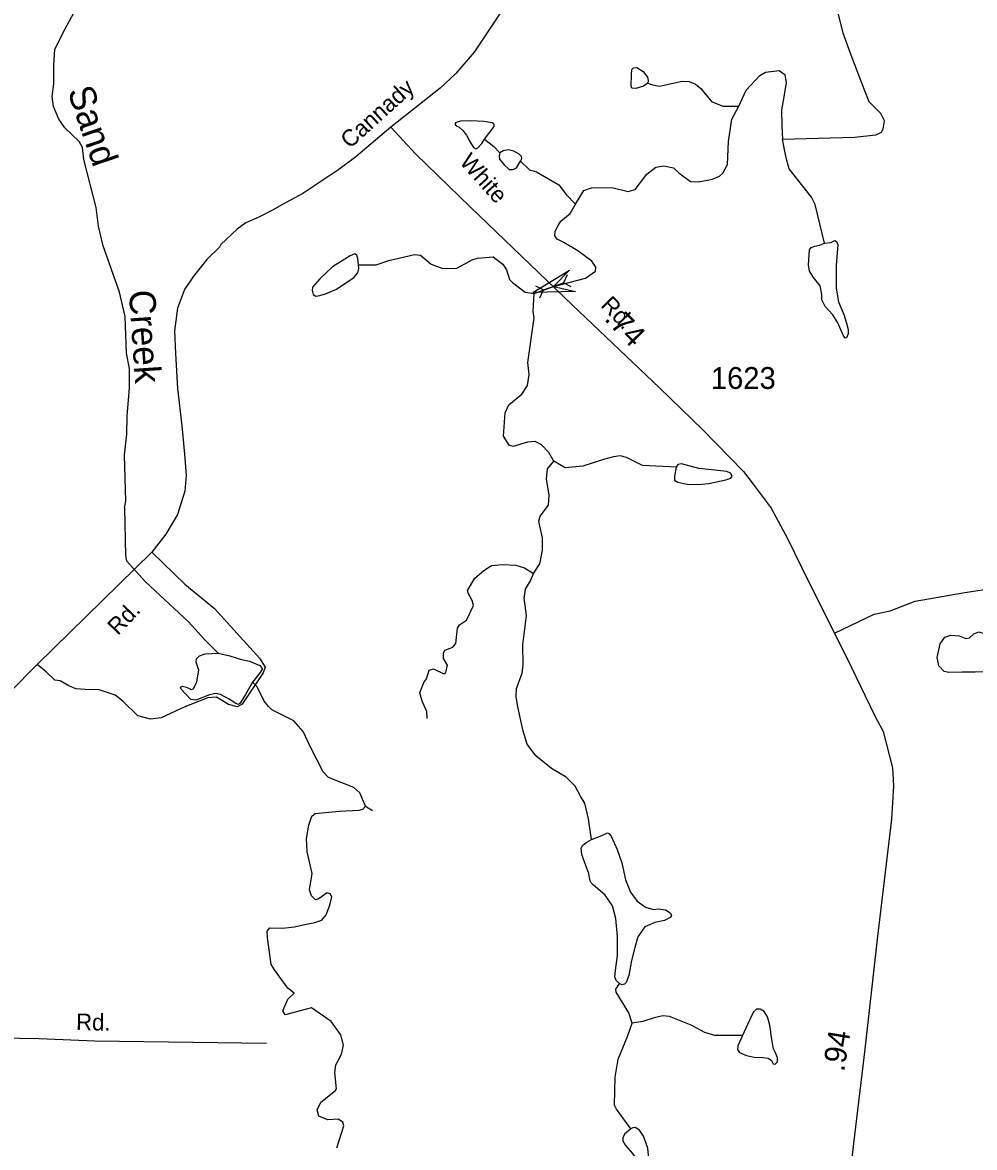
# Model space of a CAD drawing. Extents: x 2056842 to 2160602, y 826753 to 1016856.
# Drawn here: x 2127224 to 2132676, y 880850 to 887294 of the extents above; entities that cross this region are included whole.
import ezdxf

# ---------------------------------------------------------------- set-up
doc = ezdxf.new("R2010")
doc.units = 0
for name, color, linetype in [('Exist Hydrographic Creek Single Shore', 7, 'Continuous'), ('Exist Hydrographic Creek Single Shore Label', 7, 'Continuous'), ('Exist Hydrographic Misc Water Feature', 7, 'Continuous'), ('Exist Road Non-System Type 51', 7, 'Continuous'), ('Exist Road Non-System Type 51 Label', 7, 'Continuous'), ('Exist Road Secondary Mileage Hundredths English Label', 7, 'Continuous'), ('Exist Road Secondary Structure Pipe CELL', 7, 'Continuous'), ('Exist Road Secondary Structure Standard Bridge Attributed CELL', 7, 'Continuous'), ('Exist Road Secondary Type 20 Attributed', 7, 'Continuous'), ('Exist Road Secondary Type 51 Attributed', 7, 'Continuous'), ('Exist Road Secondary Type 51 Label', 7, 'Continuous'), ('Exist Road Secondary Type 51 Number Label', 7, 'Continuous')]:
    doc.layers.add(name, color=color, linetype=linetype)

msp = doc.modelspace()

# ---------------------------------------------------------------- linework, layer by layer
at = {"layer": 'Exist Hydrographic Creek Single Shore'}
for points in [[(2127455.2, 887233.4), (2127554.9, 887416.3), (2127576.6, 887516.3), (2127561.8, 887692.1), (2127547.3, 887752.2), (2127502.9, 887842), (2127454.7, 887921.7), (2127450.6, 887977.6), (2127468.1, 888045.8), (2127463.9, 888081.7), (2127413.6, 888139.5), (2127361.6, 888177.3), (2127309.4, 888241), (2127291.3, 888285), (2127274.5, 888470.8), (2127272.2, 888588.4)], [(2127807.6, 884511.7), (2127815.3, 884551.9), (2127808.3, 884815.9), (2127821.7, 884936), (2127823.2, 885040), (2127836.6, 885199.8), (2127836, 885312), (2127819.8, 885399.6), (2127812.7, 885609.8), (2127780.1, 885749.6), (2127686.9, 886015), (2127658.7, 886127.1), (2127646.1, 886235), (2127575.7, 886509.6), (2127568.4, 886578.2), (2127548.3, 886612.3), (2127465.6, 886690.4), (2127432.4, 886740.3), (2127401.2, 886813.1), (2127393.9, 886870.3), (2127404.3, 886942), (2127403.3, 887050.5), (2127408.5, 887138.8), (2127455.2, 887233.4)], [(2127807.6, 884511.7), (2127814.6, 884240.1), (2127819.8, 884209.9), (2127927.8, 884090.4), (2128174, 883860.7), (2128267.5, 883757.8), (2128344.4, 883681.9)], [(2129188.9, 882804.3), (2129156.4, 882882.1), (2129122.3, 882912), (2128976.1, 882969.1), (2128946, 883001.3), (2128874.2, 883143.8), (2128830.5, 883232.1), (2128778.6, 883293.4), (2128652.5, 883357.7), (2128632.5, 883375.5), (2128608.2, 883405.9), (2128568.8, 883488), (2128541.8, 883515)], [(2128831.6, 882124.4), (2128898, 882137.9), (2128937.5, 882152.4), (2128963.5, 882182.6), (2128984.3, 882237.6), (2128994.7, 882286.5), (2128986.3, 882303.1), (2128968.7, 882308.3), (2128916.7, 882271.9), (2128902.2, 882267.8), (2128879.3, 882290.6), (2128866.9, 882324.9), (2128882.5, 882419.5), (2128854.4, 882542.8), (2128851.3, 882619.7), (2128863.8, 882695.2), (2128880.4, 882747.1), (2128900.1, 882762.7), (2129036.8, 882775.6), (2129152.5, 882782.5), (2129172.3, 882788.7), (2129188.9, 882804.3)], [(2129023.4, 880848), (2129064.2, 880973.2), (2129058, 880995), (2129032, 881011.6), (2128972.6, 881007.5), (2128920.5, 881029.3), (2128912.4, 881065.2), (2128932.4, 881109.4), (2129017.5, 881175.8), (2129022.7, 881186.2), (2129013.3, 881278.7), (2129018.5, 881322.4), (2129027.9, 881340.1), (2129050.7, 881383.7), (2129062.8, 881435.8), (2129046.7, 881495.8), (2128992.1, 881571.5), (2128879.9, 881649.2), (2128727.7, 881609.2), (2128714.2, 881632.1), (2128744.3, 881699.7), (2128779.6, 881734), (2128743.3, 881763.1), (2128667.4, 881868), (2128648.7, 881898.2), (2128626.9, 882052), (2128624.9, 882089.4), (2128640.4, 882107.1), (2128713.8, 882106.4), (2128782.7, 882114), (2128831.6, 882124.4)]]:
    msp.add_lwpolyline(points, dxfattribs=at)
at = {"layer": 'Exist Hydrographic Misc Water Feature'}
msp.add_line((2129188.9, 882804.4), (2129228.8, 882780.6), dxfattribs=at)
for points in [[(2131576.7, 886625.1), (2131988.6, 886636.4), (2132110.4, 886651.4), (2132144.3, 886665.3), (2132153.1, 886684.1), (2132161.1, 886730.8), (2132139.2, 886773.3), (2132072.7, 886839.9), (2132045.1, 886912.8), (2131964.7, 887122.6), (2131923.3, 887233.1), (2131896.6, 887341.5), (2131856.7, 887534.7), (2131855.4, 887615.3)], [(2130804.5, 886946.7), (2130780.6, 886929.1), (2130736.6, 886915.3), (2130714, 886917.8), (2130710.3, 886930.4), (2130711.5, 886996.9), (2130712.8, 887025.8), (2130722.8, 887034.6), (2130741.7, 887035.9), (2130779.3, 887013.3), (2130803.2, 886980.6), (2130807, 886961.8), (2130804.5, 886946.7)], [(2131326.9, 886815.1), (2131368.8, 886907.3), (2131446.3, 886989.6), (2131478.3, 887009.7), (2131558.2, 887020.1), (2131590.2, 886996.3), (2131598.4, 886948.3), (2131578.9, 886836.2), (2131571.7, 886794.7), (2131573.4, 886704.3), (2131576.7, 886625.1)], [(2130804.5, 886946.7), (2130832.8, 886936.9), (2130872.7, 886929.1), (2131002.3, 886957.7), (2131042.5, 886955.9), (2131078.4, 886940), (2131108.8, 886916.1), (2131170.9, 886842.4), (2131234.9, 886814.7), (2131326.9, 886815.1)], [(2130391.3, 886253.4), (2130439.3, 886331.3), (2130483.1, 886347.5), (2130599.2, 886348), (2130693.1, 886326.4), (2130733.1, 886336.6), (2130798.9, 886424.9), (2130850.6, 886465.1), (2130896.1, 886472.8), (2130952.6, 886461.5), (2130982.8, 886433.8), (2131050.6, 886383.6), (2131095.8, 886381.1), (2131174.9, 886397.4), (2131216.6, 886414.6), (2131234.7, 886430.8), (2131262.3, 886480.9), (2131267.9, 886612.8), (2131285.5, 886741), (2131326.9, 886815.1)], [(2129870.2, 886626.1), (2129925.5, 886697.7), (2129925.5, 886711.5), (2129914.2, 886720.3), (2129864, 886727.8), (2129792.4, 886731.6), (2129734.6, 886729.1), (2129705.7, 886721.5), (2129700.7, 886712.7), (2129707, 886701.4), (2129724.6, 886695.2), (2129745.9, 886675.1), (2129766, 886648.7), (2129786.1, 886612.2), (2129806.2, 886578.3), (2129820, 886570.8), (2129832.6, 886575.8), (2129853.9, 886600.9), (2129870.2, 886626.1)], [(2129870.2, 886626.1), (2129924.2, 886584.6), (2129956.9, 886548.2)], [(2131817.8, 886029.5), (2131763.5, 886251.1), (2131743.2, 886293), (2131614.4, 886456.5), (2131598, 886519.5), (2131586.7, 886576.1), (2131576.7, 886625.1)], [(2129956.9, 886548.2), (2129953.1, 886530.6), (2129955.6, 886510.5), (2129982, 886479.1), (2130012.1, 886452.7), (2130033.5, 886451.4), (2130052.3, 886461.5), (2130064.9, 886480.3), (2130076.7, 886499.7)], [(2130076.7, 886499.7), (2130083.7, 886514.2), (2130082.4, 886526.8), (2130068.6, 886540.6), (2130037.2, 886557), (2130007.1, 886564.5), (2129977, 886558.2), (2129956.9, 886548.2)], [(2130076.7, 886499.7), (2130127, 886449.9), (2130167, 886438.1), (2130295.1, 886364.7), (2130337.4, 886308.8), (2130391.3, 886253.4)], [(2130153.8, 885742.2), (2130264.6, 885782.4), (2130447.7, 885830.3), (2130505.1, 885868.8), (2130507.8, 885893.1), (2130484.8, 885926.9), (2130405.1, 885987.1), (2130323.5, 886033.5), (2130285.9, 886053.6), (2130272, 886071.2), (2130274.6, 886098.9), (2130290.9, 886131.5), (2130307.2, 886156.7), (2130359.9, 886199.4), (2130391.3, 886253.4)], [(2131817.8, 886029.5), (2131852.9, 886034.5), (2131875.5, 886045.9), (2131886.8, 886039.6), (2131893.1, 886022), (2131889.4, 885974.2), (2131883.1, 885901.4), (2131884.3, 885772), (2131898.1, 885693.3), (2131928.3, 885621.7), (2131943.4, 885571.4), (2131953.4, 885535), (2131952.1, 885509.9), (2131943.4, 885488.5), (2131934.6, 885486), (2131924.5, 885502.3), (2131893.1, 885573.9), (2131865.5, 885620.4), (2131820.3, 885668.2), (2131801.5, 885704.6), (2131802.7, 885736), (2131791.4, 885785), (2131755, 885834), (2131731.1, 885870.5), (2131724.9, 885906.9), (2131731.1, 885991.1), (2131741.2, 886006.1), (2131761.3, 886013.7), (2131787.6, 886018.7), (2131817.8, 886029.5)], [(2129148.2, 885906.6), (2129144.4, 885943.1), (2129138.2, 885961.9), (2129128.1, 885968.2), (2129100.5, 885956.9), (2128998.8, 885895.3), (2128926, 885826.2), (2128885.8, 885777.2), (2128882, 885759.6), (2128889.5, 885735.8), (2128903.4, 885727), (2128927.2, 885729.5), (2128959.9, 885739.5), (2129021.4, 885767.2), (2129121.8, 885833.8), (2129144.4, 885860.2), (2129150.7, 885884), (2129148.2, 885906.6)], [(2129148.2, 885906.6), (2129249.9, 885906.6), (2129321.5, 885930.5), (2129469.7, 885964.4), (2129503.6, 885960.7), (2129563.8, 885909.2), (2129631.4, 885885.8), (2129711.5, 885886.2), (2129803.2, 885936.5), (2129829.2, 885944.6), (2129918.8, 885951.1), (2129975.2, 885909.3), (2129995.5, 885877.5), (2130013.8, 885821.5), (2130029.8, 885805.6), (2130102, 885749.8), (2130153.8, 885742.2)], [(2130266.2, 884780.8), (2130238.1, 884830.7), (2130196.7, 884874.6), (2130160.3, 884893.5), (2130116.3, 884889.7), (2130034.7, 884865.8), (2130010.9, 884873.4), (2129978.2, 884924.9), (2129988.3, 885058.1), (2130008.4, 885104.6), (2130084.5, 885166), (2130116.1, 885214), (2130125.9, 885278), (2130117.7, 885346.1), (2130154.5, 885602.2), (2130148.5, 885638.1), (2130153.8, 885742.2)], [(2130151, 884138.4), (2130186.6, 884192.6), (2130201.7, 884271.3), (2130203, 884342.9), (2130185.4, 884418.3), (2130180.4, 884438.4), (2130187.9, 884466.1), (2130236.9, 884528.9), (2130240.7, 884586.7), (2130233.1, 884633.4), (2130224.3, 884678.6), (2130230.1, 884736.6), (2130266.2, 884780.8)], [(2130967.7, 884746.5), (2130775.6, 884756.5), (2130682.6, 884803), (2130647.5, 884811.8), (2130608.6, 884806.8), (2130552.1, 884791.7), (2130432.8, 884752.8), (2130331.1, 884742.7), (2130266.2, 884780.8)], [(2130967.7, 884746.5), (2130957.6, 884693.7), (2130958.9, 884672.4), (2130976.5, 884661), (2131029.2, 884649.7), (2131093.3, 884647.2), (2131154.8, 884653.5), (2131251.5, 884673.6), (2131281.6, 884683.7), (2131289.1, 884695), (2131279.1, 884712.6), (2131257.7, 884722.6), (2131188.7, 884728.9), (2131097, 884738.9), (2130997.8, 884766.6), (2130977.7, 884762.8), (2130967.7, 884746.5)], [(2129540.7, 883307.9), (2129540.5, 883347.9), (2129512.2, 883405.7), (2129499.9, 883453.7), (2129521.7, 883513.8), (2129537.7, 883533.7), (2129553.4, 883583.9), (2129577.4, 883592), (2129637.5, 883562.3), (2129649.4, 883570.2), (2129657.4, 883612.3), (2129635.3, 883650.2), (2129634.8, 883682.2), (2129642.8, 883698.2), (2129689, 883716.4), (2129706.6, 883736.5), (2129714.4, 883824.5), (2129726.1, 883844.6), (2129766, 883870.5), (2129807.7, 883954.9), (2129799.7, 883982.9), (2129777.4, 884020.8), (2129773.5, 884040.7), (2129815.1, 884111), (2129867, 884155.2), (2129910.6, 884183.4), (2129972.8, 884189.6), (2130048.6, 884185.9), (2130098.7, 884170.2), (2130151, 884138.4)], [(2130483, 882613.4), (2130464.9, 882732.1), (2130444.6, 882821.9), (2130422.5, 882857.8), (2130388.8, 882919.7), (2130338, 882971.4), (2130253.7, 883021), (2130163.5, 883092.6), (2130115.1, 883160.9), (2130090.9, 883234.3), (2130060.1, 883374.1), (2130051.9, 883434.1), (2130054, 883478.1), (2130085.3, 883566.2), (2130091.1, 883614.2), (2130088.7, 883729.3), (2130111.3, 883896.4), (2130096.2, 883996.9), (2130105, 884048.4), (2130133.9, 884096.2), (2130151, 884138.4)], [(2132767.1, 883707.2), (2132765.8, 883635.6), (2132762, 883605.4), (2132750.7, 883586.6), (2132726.9, 883574), (2132679.2, 883572.8), (2132606.3, 883572.8), (2132529.7, 883570.2), (2132503.4, 883576.5), (2132472, 883609.2), (2132463.2, 883655.7), (2132479.5, 883734.8), (2132507.1, 883772.5), (2132539.8, 883783.8), (2132587.5, 883781.3), (2132626.4, 883766.2), (2132647.8, 883768.8), (2132672.9, 883791.4), (2132700.5, 883802.7), (2132738.2, 883791.4), (2132759.5, 883765), (2132763.3, 883739.9), (2132767.1, 883707.2)], [(2128541.8, 883515), (2128501.2, 883445.4), (2128471.1, 883395.5), (2128461.8, 883388.2), (2128445.2, 883393.4), (2128407.8, 883417.3), (2128358.9, 883445.4), (2128331.9, 883449.5), (2128294.5, 883442.3), (2128216.6, 883412.1), (2128187.5, 883415.2), (2128133.5, 883474.5), (2128129.4, 883486.9), (2128140.8, 883493.2), (2128162.6, 883486.9), (2128189.6, 883473.4), (2128204.2, 883477.6), (2128222.9, 883517.1), (2128233.2, 883583.6), (2128218.7, 883630.4), (2128219.7, 883648), (2128237.4, 883666.8), (2128269.6, 883678.2), (2128344.4, 883681.9)], [(2128344.4, 883681.9), (2128411.9, 883666.8), (2128478.4, 883644.9), (2128524.1, 883635.6), (2128583.3, 883610.6), (2128593.7, 883600.2), (2128595.8, 883589.8), (2128585.4, 883570.1), (2128541.8, 883515)], [(2130483, 882613.4), (2130542, 882637.2), (2130573.4, 882652.3), (2130582.2, 882648.5), (2130594.8, 882633.5), (2130629.9, 882556.8), (2130656.3, 882480.2), (2130677.6, 882383.4), (2130706.5, 882313.1), (2130744.2, 882260.3), (2130791.9, 882226.4), (2130837.1, 882212.6), (2130866, 882217.6), (2130906.2, 882211.3), (2130933.8, 882193.7), (2130941.3, 882179.9), (2130937.6, 882168.6), (2130901.1, 882149.8), (2130844.6, 882138.4), (2130788.1, 882113.3), (2130747.9, 882057.3), (2130730.4, 881995.7), (2130711.5, 881921.6), (2130696.5, 881834.9), (2130681.4, 881794.9), (2130671.3, 881784.9), (2130656.3, 881782.4), (2130642.5, 881788.9)], [(2130642.5, 881788.9), (2130623.6, 881806.3), (2130616.1, 881826.4), (2130619.9, 881862.8), (2130632.4, 881949.5), (2130632.4, 882058.8), (2130622.4, 882160.6), (2130603.5, 882234.7), (2130560.8, 882295), (2130493, 882354), (2130478, 882368.4), (2130473, 882384.7), (2130466.7, 882419.9), (2130445.3, 882480.2), (2130427.7, 882527.9), (2130424, 882564.4), (2130432.8, 882582), (2130456.6, 882599.5), (2130483, 882613.4)], [(2130716.1, 881561.4), (2130696, 881621.2), (2130624.9, 881738.7), (2130622.4, 881757.5), (2130642.5, 881788.9)], [(2131348.2, 881490.7), (2131320.5, 881432.9), (2131318, 881410.2), (2131330.6, 881393.9), (2131370.8, 881376.3), (2131414.7, 881367.5), (2131466.2, 881365), (2131495.1, 881361.2), (2131512.7, 881347.4), (2131522.7, 881329.8), (2131534, 881327.3), (2131547.8, 881339.9), (2131547.8, 881362.5), (2131539, 881388.9), (2131525.2, 881414), (2131515.2, 881468), (2131503.9, 881549.7), (2131491.3, 881597.4), (2131472.5, 881628.9), (2131448.6, 881642.7), (2131428.5, 881642.7), (2131410.9, 881627.6), (2131375.8, 881553.5), (2131348.2, 881490.7)], [(2130707.8, 880955.7), (2130626.3, 881069), (2130614.2, 881093), (2130618.6, 881251.9), (2130634.9, 881356.2), (2130688.4, 881485.3), (2130716.1, 881561.4)], [(2131348.2, 881490.7), (2131188.7, 881490.7), (2131132.1, 881509.2), (2131054.2, 881550.8), (2130928.8, 881600), (2130891.1, 881603.7), (2130840.9, 881592.4), (2130776, 881571.6), (2130716.1, 881561.4)], [(2130788.1, 880747.1), (2130805.7, 880776), (2130809.5, 880804.9), (2130804.4, 880846.4), (2130780.6, 880914.2), (2130758, 880949.4), (2130732.9, 880964.5), (2130720.3, 880962), (2130707.8, 880955.7)], [(2130707.8, 880955.7), (2130671.3, 880925.5), (2130662.6, 880905.4), (2130662.6, 880887.8), (2130677.6, 880861.4), (2130716.6, 880815), (2130745.4, 880774.8), (2130760.5, 880750.9), (2130771.8, 880744.6), (2130788.1, 880747.1)]]:
    msp.add_lwpolyline(points, dxfattribs=at)
at = {"layer": 'Exist Road Non-System Type 51'}
for points in [[(2127964.9, 884259.9), (2128153.1, 884077.3), (2128324.1, 883936.6), (2128582, 883651.9), (2128613.4, 883600.5), (2128602, 883568.2), (2128481.8, 883389), (2128456.1, 883373.8), (2128403.9, 883388.1), (2128334.5, 883428.9), (2128285.1, 883426.1), (2128153.1, 883373.8), (2128017.7, 883310.6), (2127957.8, 883303), (2127884.7, 883322), (2127798.2, 883406.6), (2127754.5, 883439.9), (2127663.3, 883471.2), (2127583.5, 883473.2), (2127530.3, 883477), (2127484.7, 883496), (2127439.1, 883522.6), (2127408.7, 883526.4), (2127359.3, 883573.9), (2127308, 883615.8)], [(2125990.1, 881416.8), (2126150.7, 881366.4), (2126331.2, 881377.8), (2126822.5, 881466.2), (2126980.2, 881479.5), (2127320.3, 881473.8), (2127637.7, 881460.5), (2128621, 881448.1)]]:
    msp.add_lwpolyline(points, dxfattribs=at)
at = {"layer": 'Exist Road Secondary Structure Pipe CELL'}
for p, q in [((2130207.6, 885762.4), (2130321.7, 885802.4)), ((2130342.5, 885848.7), (2130321.7, 885802.4)), ((2130366.8, 885779.1), (2130321.7, 885802.4)), ((2130162.4, 885785.7), (2130207.6, 885762.4)), ((2130186.8, 885716.1), (2130207.6, 885762.4))]:
    msp.add_line(p, q, dxfattribs=at)
at = {"layer": 'Exist Road Secondary Structure Standard Bridge Attributed CELL'}
msp.add_lwpolyline([(2130391.4, 885753.8), (2130147.6, 885748.1), (2130355.9, 885874.9), (2130264.6, 885782.4)], close=True, dxfattribs=at)
at = {"layer": 'Exist Road Secondary Type 20 Attributed'}
msp.add_lwpolyline([(2131875, 883795.8), (2132101.6, 883905.7), (2132192.8, 883924.7), (2132337.2, 883979.8), (2132608.9, 884027.4), (2132806.6, 884057.8), (2132872.1, 884087.3), (2133119.2, 884218.5), (2133389, 884357.3), (2133591.4, 884462.8), (2133808, 884569.3), (2134119.6, 884719.5), (2134390.4, 884866.9), (2134534.8, 884933.4), (2134728.6, 884973.4), (2134800.8, 884939.1)], dxfattribs=at)
at = {"layer": 'Exist Road Secondary Type 51 Attributed'}
for points in [[(2130460.6, 888654.8), (2130470.8, 888432.1), (2130467.5, 888284.3), (2130438.5, 888126.9), (2130395.7, 888000.5), (2130335.9, 887902.6), (2130086.5, 887538), (2129811.4, 887123.9), (2129706, 887001.3), (2129615.7, 886918.6), (2129333.4, 886694.3)], [(2129333.4, 886694.3), (2129133.5, 886524.6), (2129035.5, 886451.7), (2128829, 886313.9), (2128713.1, 886251.2), (2128655.9, 886219.1), (2128572.9, 886177.6), (2128503.8, 886146.2), (2128453.5, 886109.7), (2128359.2, 886021.7), (2128352.1, 886007.8), (2128280, 885936.2), (2128202.9, 885841.4), (2128151.6, 885765.3), (2128111.7, 885657), (2128094.6, 885527.7), (2128100.8, 885398.8), (2128112.2, 885197.3), (2128137.4, 884983.8), (2128151.6, 884821.3), (2128161.6, 884701), (2128154, 884609.7), (2128112.2, 884475.7), (2128045.2, 884363), (2127964.9, 884259.9), (2127308, 883615.8), (2126990.2, 883296.8)], [(2129333.4, 886694.3), (2129474.2, 886541.8), (2129789.4, 886236.1), (2130373.8, 885674.5), (2130872.6, 885202), (2131119.7, 884960.5), (2131352.4, 884721.9), (2131409.4, 884649.6), (2131512, 884512.7), (2131605.2, 884337.8), (2131729.1, 884084.4), (2131875, 883795.8)], [(2131875, 883795.8), (2131969.5, 883602.4), (2132104.4, 883326.7), (2132152.9, 883232.5), (2132206.1, 883025.3), (2132211.8, 882920.7), (2132200.4, 882730.5), (2132119.6, 882043.2), (2132048.4, 881412.8), (2131982.8, 880871.8), (2131888.8, 880072.3), (2131802.3, 879297.4), (2131754.8, 878933.3)]]:
    msp.add_lwpolyline(points, dxfattribs=at)

# ---------------------------------------------------------------- texts
at = {"layer": 'Exist Hydrographic Creek Single Shore Label'}
for s, rotation, p in [('Sand', 288.80691, (2127480.5, 886901.7)), ('Creek', 273.83131, (2127833, 885757.7))]:
    msp.add_text(s, height=150, rotation=rotation, dxfattribs=at).set_placement(p)
at = {"layer": 'Exist Road Non-System Type 51 Label'}
msp.add_text('Rd.', height=95, rotation=358.91611, dxfattribs=at).set_placement((2127530, 881522.4))
at = {"layer": 'Exist Road Secondary Mileage Hundredths English Label'}
for s, rotation, p in [('.74', 314.33797, (2130551.3, 885592.3)), ('.94', 80.93912, (2131929.2, 881280.3))]:
    msp.add_text(s, height=125, rotation=rotation, dxfattribs=at).set_placement(p)
at = {"layer": 'Exist Road Secondary Type 51 Label'}
for s, rotation, p in [('Cannady', 42.11482, (2129098.5, 886567.7)), ('White', 311.77263, (2129722.2, 886491.9)), ('Rd.', 314.33808, (2130530.2, 885669.8)), ('Rd.', 46.45598, (2127769.9, 883779.4))]:
    msp.add_text(s, height=95, rotation=rotation, dxfattribs=at).set_placement(p)
at = {"layer": 'Exist Road Secondary Type 51 Number Label'}
msp.add_text('1623', height=125, dxfattribs=at).set_placement((2131166.1, 885195.1))

doc.saveas('drawing.dxf')
